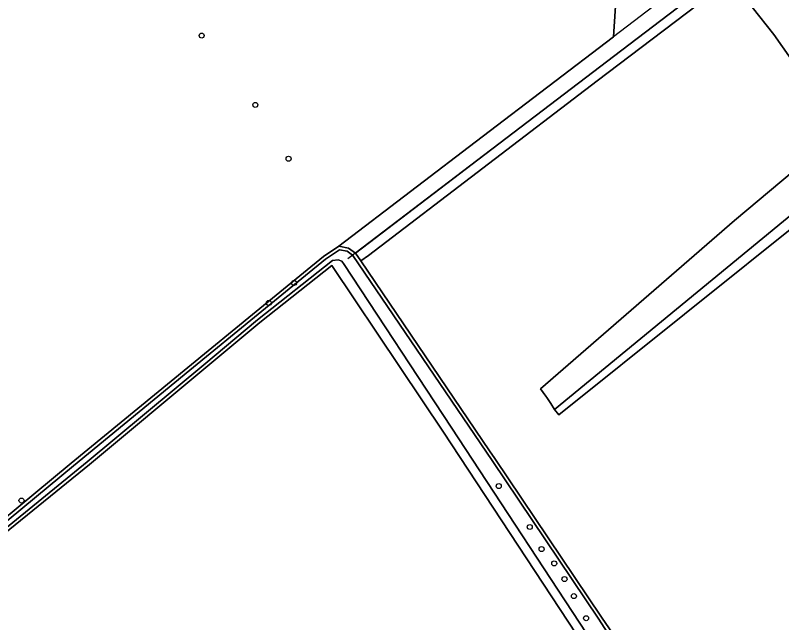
# Model space of a CAD drawing. Extents: x 164494 to 166241, y 382475 to 384495.
# Drawn here: x 165555 to 165703.4, y 382700.6 to 382818.1 of the extents above; entities that cross this region are included whole.
import ezdxf

# ---------------------------------------------------------------- set-up
doc = ezdxf.new("R2010")
doc.units = 0
for name, color, linetype in [('IMGEO_Boom', 7, 'Continuous'), ('IMGEO_Bouwland', 7, 'Continuous'), ('IMGEO_Grasland_agrarisch', 7, 'Continuous'), ('IMGEO_Grasland_overig', 7, 'Continuous'), ('IMGEO_Hek', 7, 'Continuous'), ('IMGEO_Loofbos', 7, 'Continuous'), ('IMGEO_Oever', 7, 'Continuous'), ('IMGEO_Waterloop', 7, 'Continuous')]:
    doc.layers.add(name, color=color, linetype=linetype)

msp = doc.modelspace()

# ---------------------------------------------------------------- linework, layer by layer
at = {"layer": 'IMGEO_Boom'}
for centre in [(165591.12, 382814.23), (165601.51, 382800.8), (165607.96, 382790.39), (165609, 382766.36), (165604.13, 382762.49), (165648.64, 382727.04), (165556.24, 382724.24), (165654.65, 382719.12), (165656.93, 382714.84), (165659.38, 382712.08), (165661.37, 382709.04), (165663.2, 382705.74), (165665.55, 382701.47)]:
    msp.add_circle(centre, 0.489, dxfattribs=at)
at = {"layer": 'IMGEO_Bouwland'}
msp.add_lwpolyline([(165531.58, 382703.08), (165565.88, 382731.47), (165588.43, 382750), (165601.65, 382760.85), (165614.72, 382771.47), (165617.69, 382773.46), (165645.46, 382794.61), (165670.88, 382813.99), (165672.82, 382843.85), (165659.23, 382866.02), (165654.3, 382861.05), (165651.27, 382864.84), (165632.16, 382888.76), (165629.89, 382891.6), (165643.08, 382902.46), (165634.17, 382911.38), (165624.42, 382924.91), (165621.46, 382924.09), (165561.38, 382873.29), (165558.65, 382870.98), (165554.39, 382867.37)], dxfattribs=at)
at = {"layer": 'IMGEO_Grasland_agrarisch'}
for points in [[(165708.95, 382779.81), (165660.27, 382740.84), (165659.45, 382741.89), (165658.7, 382743.03), (165657.96, 382744.16), (165657.79, 382744.41), (165656.72, 382745.88), (165694.27, 382778.42), (165714.99, 382795.77), (165701.89, 382814.45), (165693.52, 382825.07), (165667.7, 382805.49), (165623.43, 382771.67), (165621.91, 382770.63), (165646.86, 382733.87), (165647.9, 382732.35), (165668.54, 382701.64), (165697.9, 382658.89), (165700.53, 382652.73), (165754.79, 382700.23)], [(165666.88, 382693.56), (165637.97, 382737.48), (165629.58, 382750), (165616.33, 382769.76), (165602.38, 382758.68), (165591.95, 382750), (165569.4, 382731.21), (165533.02, 382701.74)]]:
    msp.add_lwpolyline(points, dxfattribs=at)
at = {"layer": 'IMGEO_Grasland_overig'}
msp.add_lwpolyline([(165808.7, 382864.45), (165740.36, 382808.36), (165720.48, 382792.03), (165659.45, 382741.89), (165660.27, 382740.84), (165708.95, 382779.81), (165763.4, 382824.66)], dxfattribs=at)
at = {"layer": 'IMGEO_Hek'}
for points in [[(165789.87, 382904.73), (165670.88, 382813.99)], [(165693.77, 382827.67), (165672.45, 382811.41), (165647.28, 382792.23), (165619.45, 382771.03)], [(165670.88, 382813.99), (165645.46, 382794.61), (165617.69, 382773.46)]]:
    msp.add_lwpolyline(points, dxfattribs=at)
at = {"layer": 'IMGEO_Loofbos'}
for points in [[(165693.77, 382827.67), (165672.45, 382811.41), (165647.28, 382792.23), (165620.89, 382772.12), (165621.91, 382770.63), (165623.43, 382771.67), (165667.7, 382805.49), (165693.52, 382825.07), (165701.89, 382814.45), (165714.99, 382795.77), (165694.27, 382778.42), (165656.72, 382745.88), (165657.79, 382744.41), (165657.96, 382744.16), (165658.7, 382743.03), (165659.45, 382741.89), (165720.48, 382792.03), (165740.36, 382808.36), (165808.7, 382864.45)], [(165672.82, 382843.85), (165670.88, 382813.99), (165645.46, 382794.61), (165617.69, 382773.46), (165619.55, 382773.11), (165620.89, 382772.12), (165647.28, 382792.23), (165672.45, 382811.41), (165693.77, 382827.67)]]:
    msp.add_lwpolyline(points, dxfattribs=at)
at = {"layer": 'IMGEO_Oever'}
for points in [[(165533.02, 382701.74), (165569.4, 382731.21), (165591.95, 382750), (165602.38, 382758.68), (165616.33, 382769.76), (165629.58, 382750), (165637.97, 382737.48), (165666.88, 382693.56), (165691.22, 382656.07), (165692.82, 382656.65), (165694.56, 382657.42), (165697.9, 382658.89), (165668.54, 382701.64), (165647.9, 382732.35), (165646.86, 382733.87), (165621.91, 382770.63), (165620.89, 382772.12), (165619.55, 382773.11), (165617.69, 382773.46), (165614.72, 382771.47), (165601.65, 382760.85), (165588.43, 382750), (165565.88, 382731.47), (165531.58, 382703.08)], [(165531.51, 382702.16), (165566.3, 382730.96), (165588.85, 382749.49), (165602.07, 382760.34), (165615.11, 382770.94), (165617.83, 382772.76), (165619.28, 382772.49), (165620.34, 382771.71), (165620.41, 382771.66), (165647.35, 382731.98), (165667.99, 382701.27), (165693.21, 382662.09)], [(165668.42, 382694.31), (165639.44, 382738.45), (165618.74, 382769.9), (165618.26, 382770.56), (165617.58, 382770.8), (165616.48, 382770.72), (165601.96, 382759.2), (165591.53, 382750.51), (165568.98, 382731.73), (165532.05, 382701.69)]]:
    msp.add_lwpolyline(points, dxfattribs=at)
at = {"layer": 'IMGEO_Waterloop'}
for points in [[(165693.21, 382662.09), (165667.99, 382701.27), (165647.35, 382731.98), (165620.41, 382771.66), (165620.34, 382771.71), (165619.28, 382772.49), (165617.83, 382772.76), (165615.11, 382770.94), (165602.07, 382760.34), (165588.85, 382749.49), (165566.3, 382730.96), (165531.51, 382702.16)], [(165532.05, 382701.69), (165568.98, 382731.73), (165591.53, 382750.51), (165601.96, 382759.2), (165616.48, 382770.72), (165617.58, 382770.8), (165618.26, 382770.56), (165618.74, 382769.9), (165639.44, 382738.45), (165668.42, 382694.31)]]:
    msp.add_lwpolyline(points, dxfattribs=at)

doc.saveas('drawing.dxf')
